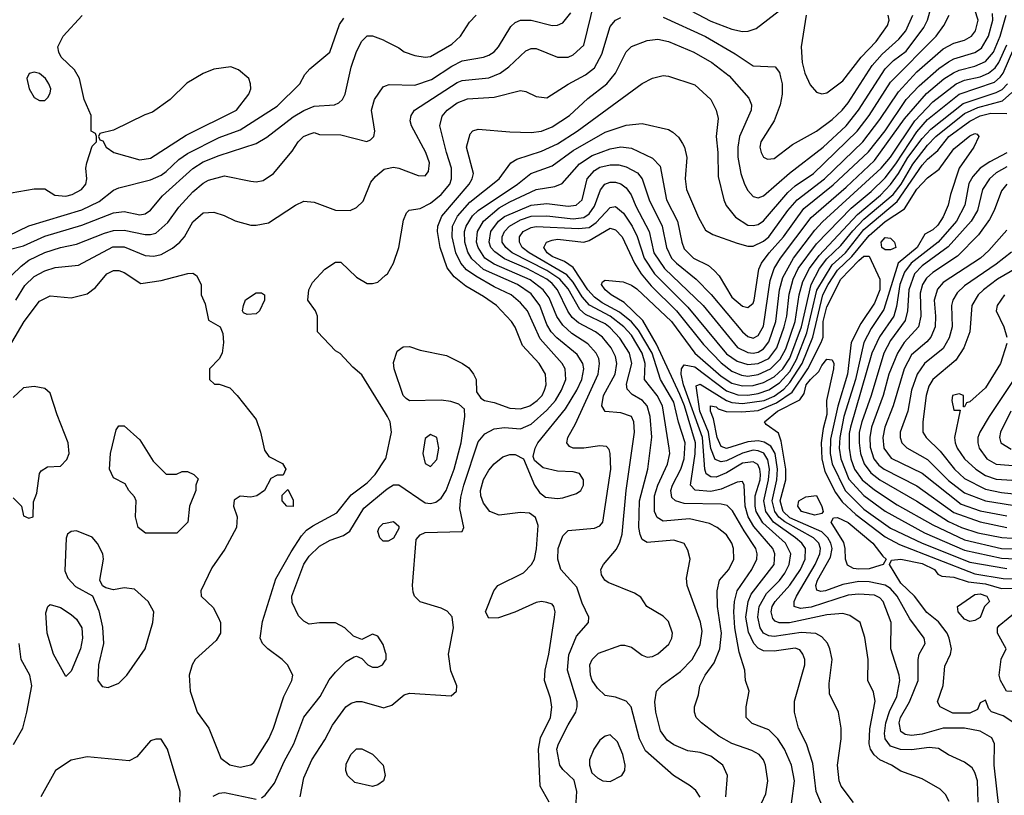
# Model space of a CAD drawing. Header units: inches. Extents: x 1793389 to 1900389, y 320802 to 470796.
# Tile 397 of 656: x 1838615 to 1842341, y 441016 to 443952. Entities that reach past the tile are written whole.
import ezdxf

# ---------------------------------------------------------------- set-up
doc = ezdxf.new("R2010")
doc.units = ezdxf.units.IN
doc.header["$MEASUREMENT"] = 0
doc.layers.add('B8434', color=7, linetype='Continuous')
doc.layers.add('B8444', color=7, linetype='Continuous')

msp = doc.modelspace()

# ---------------------------------------------------------------- linework, layer by layer
at = {"layer": 'B8434', "color": 2}
for points, elevation in [([(1838583.1, 443296.9), (1838670, 443311.3), (1838710, 443311.3), (1838747.9, 443287.9), (1838790, 443283.8), (1838814, 443290), (1838849, 443310), (1838865.2, 443330), (1838869.3, 443350), (1838865.2, 443390), (1838869, 443410), (1838890, 443474), (1838906, 443490), (1838906, 443510), (1838902, 443522), (1838886, 443530), (1838886, 443590), (1838859, 443650), (1838841.2, 443730), (1838822, 443762), (1838772.7, 443810), (1838762.7, 443830), (1838759.3, 443850), (1838779.3, 443890), (1838851.3, 443968.7)], 442), ([(1838450, 443075.8), (1838650, 443172.4), (1838850, 443232), (1838916.3, 443263.7), (1838970, 443306.8), (1838990, 443316), (1839110, 443346.4), (1839150, 443363.8), (1839170, 443377.1), (1839217.4, 443422.6), (1839250, 443445.3), (1839370, 443506.7), (1839450, 443535.8), (1839590, 443625.5), (1839675.3, 443710), (1839694.6, 443745.4), (1839713.6, 443766.4), (1839789.2, 443830), (1839825.3, 443934.7), (1839841.7, 443958.3)], 438), ([(1838570, 443080.4), (1838630, 443096), (1838710, 443132.9), (1838850, 443174.3), (1838970, 443221.1), (1839010, 443226.7), (1839070, 443213.4), (1839090, 443217.3), (1839110, 443230.8), (1839155.2, 443284.8), (1839270.9, 443389.1), (1839310, 443413.7), (1839370, 443438.7), (1839510, 443483), (1839550, 443507.7), (1839650, 443584.4), (1839690, 443608.4), (1839730, 443624.4), (1839806, 443630), (1839822.5, 443637.5), (1839837.2, 443650), (1839846.6, 443670), (1839870, 443772), (1839890, 443831.3), (1839910, 443871.3), (1839930, 443890.8), (1839950, 443890.8), (1839990, 443876), (1840000, 443871)], 434), ([(1838550, 442950.5), (1838620.9, 443019.1), (1838650, 443041.3), (1838710, 443070.3), (1838769, 443090), (1838830, 443102.4), (1838935.6, 443144.4), (1838970, 443153.7), (1839010, 443155.3), (1839090, 443139.5), (1839110, 443138.4), (1839130, 443144.4), (1839175.8, 443184.2), (1839216.9, 443243.1), (1839270, 443300.5), (1839310, 443333), (1839330, 443344.9), (1839390, 443360.7), (1839490, 443340.7), (1839510, 443338.8), (1839536, 443344), (1839575.3, 443370), (1839645.6, 443454.4), (1839669, 443490), (1839689, 443510), (1839710, 443518.8), (1839730, 443524.7), (1839750, 443518), (1839830, 443516), (1839928.4, 443491.6), (1839943.1, 443496.9), (1839955.3, 443510), (1839959, 443530), (1839946.6, 443610), (1839957.2, 443650), (1839990, 443698), (1840000, 443702)], 430), ([(1838600.7, 442890), (1838634.6, 442945.4), (1838670, 442980.4), (1838710, 443001.3), (1838750, 443014.4), (1838837.2, 443022.8), (1838967.3, 443092.7), (1839010, 443092), (1839090, 443059.3), (1839122.5, 443057.5), (1839150, 443063), (1839192.9, 443087.1), (1839221.2, 443110), (1839239.3, 443130), (1839270, 443186.8), (1839310, 443220.7), (1839350, 443224), (1839388.9, 443211.1), (1839430, 443190.8), (1839490, 443174.8), (1839510, 443174.8), (1839556.6, 443183.4), (1839659, 443250), (1839690, 443264.9), (1839730, 443262), (1839810, 443230.6), (1839866, 443230), (1839890, 443241), (1839914.5, 443265.5), (1839943.3, 443336.7), (1839961, 443359), (1839994, 443386), (1840000, 443387.2)], 426), ([(1840000, 442461.9), (1839910, 442608), (1839876.4, 442636.4), (1839828.4, 442688.4), (1839810, 442698), (1839742, 442770), (1839742, 442830), (1839734, 442850), (1839706, 442890), (1839709.3, 442930), (1839723.3, 442956.7), (1839770, 443007.3), (1839810, 443034), (1839830, 443034.8), (1839890, 442977.3), (1839930, 442954), (1839950, 442953.4), (1839970, 442959.1), (1840000, 442984.5)], 422), ([(1838585.2, 442730), (1838632, 442810), (1838690, 442886), (1838730, 442906.8), (1838810, 442899.1), (1838870, 442914), (1838902, 442938), (1838945.2, 442990), (1838970, 443002.8), (1838990, 443002.8), (1839010, 442994.8), (1839074, 442954), (1839150, 442964.9), (1839251.6, 442991.6), (1839270, 442992), (1839283.6, 442983.6), (1839302, 442950), (1839302, 442910), (1839316.9, 442876.9), (1839330, 442814), (1839374, 442790), (1839383.6, 442763.6), (1839386, 442730), (1839381, 442690), (1839370, 442668), (1839334, 442630), (1839334, 442590), (1839352.7, 442572.7), (1839370, 442572), (1839410, 442558), (1839438, 442530), (1839510, 442438), (1839526.8, 442390), (1839542, 442322), (1839558, 442298), (1839610, 442272), (1839622, 442250), (1839612.7, 442227.3), (1839590, 442228), (1839565.4, 442214.6), (1839542, 442170), (1839512, 442150), (1839490, 442144), (1839450, 442148), (1839427.1, 442132.9), (1839424.7, 442110), (1839438, 442070), (1839436, 442030), (1839391.9, 441948.1), (1839342.8, 441877.2), (1839301, 441790), (1839302, 441770), (1839347.1, 441727.1), (1839366.8, 441690), (1839374.8, 441670), (1839374.8, 441630), (1839358.5, 441601.5), (1839278.8, 441530), (1839267.3, 441510), (1839256.3, 441470), (1839260.7, 441410), (1839286.8, 441330), (1839330.7, 441270), (1839376.3, 441156.3), (1839410, 441130.6), (1839450, 441122), (1839489.5, 441130.5), (1839500.7, 441139.3), (1839558.4, 441230), (1839576.2, 441270), (1839615.1, 441390), (1839645.2, 441450), (1839649, 441470), (1839628.7, 441510), (1839608.7, 441530), (1839554, 441570), (1839534, 441590), (1839525.2, 441610), (1839533.6, 441673.6), (1839584.6, 441835.4), (1839642.3, 441937.7), (1839681.7, 441998.3), (1839701, 442019), (1839724.2, 442035.8), (1839815.4, 442084.6), (1839870, 442153.4), (1839930, 442199.3), (1839960.7, 442230), (1840000, 442289)], 422), ([(1838590, 442142), (1838622, 442110), (1838630, 442074), (1838650, 442064.7), (1838666, 442070), (1838667.3, 442127.3), (1838680.4, 442159.6), (1838690, 442234), (1838696.4, 442243.6), (1838720.4, 442259.6), (1838770, 442262), (1838793.2, 442286.8), (1838802, 442310), (1838799, 442350), (1838756.5, 442456.5), (1838730, 442538), (1838710, 442555.3), (1838670, 442564), (1838630, 442559), (1838590, 442521.2)], 422), ([(1840000, 441556), (1839990, 441586), (1839970, 441618), (1839950, 441626), (1839910, 441606), (1839878, 441618), (1839846, 441650), (1839810, 441668), (1839750, 441668.7), (1839710, 441664), (1839690, 441675.3), (1839670, 441695.3), (1839645.8, 441745.8), (1839644.5, 441770), (1839690, 441890.7), (1839710, 441920.5), (1839750, 441959.3), (1839790, 441981.6), (1839840.1, 441999.9), (1839864.7, 442015.3), (1839917.8, 442102.2), (1840000, 442170.8)], 418), ([(1840000, 441978), (1839990, 441978), (1839978, 441990), (1839970, 442014), (1839975.3, 442030), (1839990, 442044.7), (1840000, 442046.5)], 414), ([(1838591.7, 441208.3), (1838626.6, 441270), (1838642.7, 441330), (1838661.2, 441430), (1838653.2, 441470), (1838621.2, 441530), (1838613.2, 441590)], 422), ([(1839530, 441006), (1839544.1, 441015.9), (1839578.9, 441061.1), (1839616.1, 441143.9), (1839652, 441210), (1839690, 441311), (1839752.3, 441390), (1839786.8, 441453.2), (1839810, 441482), (1839850, 441522), (1839880.4, 441539.6), (1839890, 441542), (1839910, 441534), (1839932, 441510), (1839950, 441501), (1839970, 441501), (1839988, 441510), (1840000, 441527.1)], 418), ([(1839676, 441010), (1839690, 441082), (1839720.9, 441150), (1839770, 441226), (1839799.1, 441280.9), (1839849.6, 441350.4), (1839870, 441364), (1839890, 441370.6), (1839910, 441370.7), (1839992.9, 441347.1), (1840000, 441349.4)], 414), ([(1839220.9, 440990), (1839222.7, 441030), (1839174, 441190), (1839150, 441228), (1839130, 441228.7), (1839110, 441222), (1839058.5, 441161.5), (1839030, 441146), (1838870, 441161.2), (1838810, 441148.7), (1838750.8, 441109.2), (1838694.8, 441010)], 422), ([(1839347.6, 441012.4), (1839370, 441024), (1839390, 441026.8), (1839510, 441001)], 418)]:
    msp.add_lwpolyline(points, dxfattribs=dict(at, elevation=elevation))
for points, elevation in [([(1838670, 443754), (1838651.1, 443748.9), (1838642.8, 443730), (1838651, 443690), (1838670, 443658), (1838690, 443646), (1838710, 443646.8), (1838722, 443658), (1838730, 443674), (1838732.7, 443690), (1838725.2, 443710), (1838713.2, 443730), (1838690, 443748.7)], 446), ([(1839414, 443774), (1839350, 443765.2), (1839310, 443749.2), (1839247.5, 443712.5), (1839184.7, 443650), (1839118, 443602), (1839088.3, 443591.7), (1838970, 443534), (1838918, 443522), (1838914, 443510), (1838918, 443498), (1838930, 443494), (1838942, 443470), (1838972, 443450), (1839070, 443421.6), (1839110, 443428.2), (1839245.1, 443514.9), (1839436, 443610), (1839482.7, 443670), (1839489.2, 443690), (1839489.1, 443709.1), (1839482, 443730), (1839443.1, 443763.1)], 442), ([(1839476.4, 442836.4), (1839462, 442842), (1839458, 442850), (1839462, 442870), (1839470, 442891.3), (1839510, 442918), (1839530, 442918), (1839542, 442910), (1839542, 442890), (1839522, 442850), (1839510, 442838)], 422), ([(1839208.4, 442231.6), (1839230, 442242), (1839250, 442242), (1839274, 442230), (1839290, 442214), (1839282, 442190), (1839282, 442170), (1839258, 442110), (1839251.3, 442050), (1839210, 442008), (1839091.6, 442008.4), (1839064, 442030), (1839054, 442070), (1839055.3, 442130), (1839050, 442146), (1839028, 442170), (1839014.6, 442194.6), (1838970, 442218), (1838955.3, 442250), (1838959, 442310), (1838980.4, 442399.6), (1838990, 442414), (1839010, 442414), (1839070, 442362), (1839120.7, 442280.7), (1839170, 442232)], 418), ([(1839650, 442108.7), (1839626, 442110), (1839608, 442130), (1839608.4, 442151.6), (1839630, 442174), (1839650, 442134)], 422), ([(1838830, 442017.2), (1838810, 442014), (1838796, 442004), (1838790.8, 441989.2), (1838785.8, 441865.8), (1838797.5, 441837.5), (1838826.6, 441806.6), (1838890.9, 441770.9), (1838914.4, 441714.4), (1838928.3, 441651.7), (1838932.4, 441590), (1838913, 441510), (1838910.8, 441450.8), (1838927.7, 441427.7), (1838950, 441424), (1838990, 441440.7), (1839021.2, 441470), (1839089.6, 441570), (1839119.5, 441670), (1839122.7, 441710), (1839100.9, 441750), (1839050, 441796), (1839010, 441801.2), (1838970, 441794), (1838941.2, 441801.2), (1838928.9, 441808.9), (1838919, 441830), (1838932.7, 441910), (1838929.2, 441930), (1838910, 441968.7), (1838890, 441992.7)], 422), ([(1838790, 441466), (1838742.7, 441550), (1838719.5, 441630), (1838713.6, 441706.4), (1838722, 441730), (1838730, 441738), (1838770, 441726.8), (1838810, 441700.7), (1838830, 441682.8), (1838850.4, 441650), (1838852.7, 441610), (1838844.9, 441570), (1838810, 441486)], 418), ([(1839950, 441049), (1839883.7, 441063.7), (1839855.3, 441090), (1839849, 441110), (1839850, 441134), (1839868, 441170), (1839890, 441192), (1839910, 441192), (1839950, 441171.3), (1839991, 441130), (1839998, 441090), (1839992, 441070), (1839970, 441055.3)], 410)]:
    msp.add_lwpolyline(points, close=True, dxfattribs=dict(at, elevation=elevation))
at = {"layer": 'B8444', "color": 2}
for points, elevation in [([(1840000, 442170.8), (1840010, 442179.1), (1840030, 442190.6), (1840050, 442190.7), (1840150, 442123), (1840170, 442120.5), (1840190, 442124.9), (1840210, 442140.7), (1840229.5, 442170), (1840259.7, 442250), (1840285.1, 442350), (1840299.3, 442450), (1840298, 442478), (1840277.2, 442497.2), (1840246.8, 442506.8), (1840210, 442512.3), (1840090.6, 442509.4), (1840077.5, 442517.5), (1840066.6, 442530), (1840032.7, 442630), (1840030, 442654), (1840043.2, 442696.8), (1840066.3, 442713.7), (1840090, 442714.8), (1840130, 442701), (1840230, 442681), (1840290.7, 442650.7), (1840314.4, 442634.4), (1840332, 442610), (1840342, 442590), (1840343.6, 442543.6), (1840359.6, 442519.6), (1840374, 442510), (1840410, 442502.8), (1840470, 442481.6), (1840510, 442479.3), (1840545.2, 442490), (1840573.6, 442510), (1840591.6, 442530), (1840601.6, 442550), (1840607.3, 442570), (1840604.5, 442610), (1840580.9, 442650), (1840518.4, 442718.4), (1840490, 442788.7), (1840476, 442810), (1840419.3, 442870), (1840370, 442904.5), (1840302.9, 442942.9), (1840258.8, 442978.8), (1840233.3, 443013.3), (1840206, 443090), (1840196.3, 443150), (1840198, 443170), (1840212, 443208), (1840315.6, 443330), (1840327.3, 443350), (1840332.3, 443370), (1840306, 443470), (1840320.2, 443519.8), (1840330, 443531.3), (1840350, 443538), (1840470, 443527.3), (1840550, 443525.5), (1840590, 443530.5), (1840630, 443546.4), (1840695.1, 443590), (1840765.6, 443654.4), (1840837, 443710), (1840869.5, 443750), (1840909.7, 443830.3), (1840930, 443850.8), (1840990, 443874), (1841030, 443878), (1841070, 443870.4), (1841166, 443830), (1841234, 443790), (1841299.3, 443739.3), (1841374.6, 443654.6), (1841384.9, 443630), (1841383, 443610), (1841338.4, 443510), (1841332.2, 443470), (1841332.3, 443432.3), (1841343.8, 443370), (1841358, 443330), (1841370, 443306), (1841390, 443282.8), (1841410, 443277.3), (1841430, 443284.9), (1841528.7, 443371.3), (1841655.1, 443470), (1841742, 443550), (1841789.7, 443610), (1841890, 443766.7), (1841922.2, 443797.8), (1841970, 443833.7), (1842036.6, 443923.4), (1842049.8, 443950.2), (1842090, 444091)], 418), ([(1840000, 443387.2), (1840030, 443393.4), (1840050, 443390.7), (1840122.5, 443362.5), (1840150, 443361), (1840162, 443378), (1840166, 443410), (1840152.3, 443450), (1840098, 443550), (1840092.7, 443570), (1840096, 443590), (1840109, 443610), (1840270, 443714.4), (1840290, 443722.4), (1840390, 443732.4), (1840433.2, 443750), (1840466.3, 443773.7), (1840530, 443834.8), (1840550, 443842.8), (1840570, 443842.8), (1840650, 443810.6), (1840690, 443810.6), (1840710, 443819.1), (1840750, 443856), (1840790, 444021)], 426), ([(1840619, 440990), (1840585.2, 441050), (1840578.7, 441190), (1840586.5, 441233.5), (1840623.7, 441310), (1840629.3, 441349.3), (1840623.2, 441383.2), (1840601.2, 441450), (1840603.7, 441490), (1840617.6, 441550), (1840639.5, 441690), (1840640.9, 441710), (1840636, 441730), (1840630, 441739), (1840610, 441746), (1840590, 441749.2), (1840570, 441746), (1840488.9, 441708.9), (1840427.3, 441687.3), (1840390, 441686), (1840378, 441710), (1840409.2, 441790), (1840424, 441810), (1840522, 441858), (1840552.3, 441890), (1840562.9, 441910), (1840571.3, 441948.7), (1840577.2, 442037.2), (1840567, 442067), (1840543.7, 442083.7), (1840510, 442087), (1840430, 442076), (1840394, 442090), (1840370, 442122), (1840359.5, 442150), (1840358.4, 442170), (1840370, 442211.3), (1840390, 442246.8), (1840410, 442270.8), (1840443.2, 442296.8), (1840470, 442306), (1840490, 442306), (1840522, 442290), (1840562.8, 442190), (1840582.5, 442162.5), (1840604.9, 442144.9), (1840650, 442139.1), (1840670, 442142), (1840721.5, 442158.5), (1840739, 442170), (1840749.2, 442190), (1840749.2, 442210), (1840734, 442234), (1840710, 442240.9), (1840650, 442242.9), (1840595.5, 442255.5), (1840563.1, 442283.1), (1840558, 442298), (1840566, 442330), (1840576.2, 442350), (1840680.6, 442479.4), (1840724, 442550), (1840742.6, 442590), (1840749.7, 442630), (1840746, 442650), (1840724.1, 442684.1), (1840647.2, 442747.2), (1840626.6, 442770), (1840610, 442798), (1840583.1, 442870), (1840550, 442914.3), (1840498.4, 442950), (1840370, 443006.6), (1840326.3, 443046.3), (1840311.5, 443071.5), (1840299.2, 443110), (1840298.5, 443150), (1840304.4, 443170), (1840328.4, 443210), (1840350, 443230.3), (1840498.4, 443330), (1840549.8, 443370.2), (1840630, 443398.4), (1840710, 443456.5), (1840830, 443526.7), (1840910, 443553), (1840970, 443559.1), (1841070, 443536), (1841087.1, 443527.1), (1841107.7, 443507.7), (1841123.4, 443483.4), (1841130.6, 443470), (1841139.1, 443430), (1841133, 443350), (1841138, 443310), (1841183.4, 443203.4), (1841210, 443156), (1841238.5, 443138.5), (1841330, 443106), (1841370, 443094.4), (1841390, 443094.4), (1841430, 443113.7), (1841449.6, 443130), (1841521.7, 443230), (1841556.9, 443270), (1841660.5, 443350), (1841805.4, 443490), (1841870, 443574), (1841940.6, 443679.4), (1842010, 443754.9), (1842110, 443842), (1842150, 443863.7), (1842190, 443875.3), (1842216.2, 443890), (1842231.3, 443910), (1842242.4, 443950), (1842216.3, 444030)], 410), ([(1841130, 443999.5), (1841230, 443947), (1841310, 443916.4), (1841350, 443908.2), (1841371.7, 443908.3), (1841401.6, 443918.4), (1841490, 443987.7)], 426), ([(1840000, 443702), (1840012.9, 443707.1), (1840110, 443704.4), (1840173.9, 443726.1), (1840250, 443775.8), (1840290, 443796.4), (1840370, 443810.5), (1840390, 443818), (1840410, 443830.7), (1840426.6, 443850), (1840473.1, 443926.9), (1840490, 443942), (1840509.6, 443950.4), (1840550, 443950.4), (1840630, 443930.7), (1840650, 443931), (1840670, 443941), (1840701.2, 443978.8)], 430), ([(1840000, 443871), (1840050, 443846), (1840070.5, 443830.5), (1840110, 443816.3), (1840150, 443810.6), (1840170, 443813.4), (1840250, 443859.1), (1840282.7, 443890), (1840317.5, 443942.5), (1840342, 443970)], 434), ([(1840000, 441349.4), (1840023.2, 441356.8), (1840070, 441396), (1840090, 441402.8), (1840248.4, 441391.6), (1840268, 441410), (1840268.7, 441430), (1840246.8, 441486.8), (1840237.2, 441550), (1840257, 441650), (1840251.9, 441691.9), (1840232.5, 441712.5), (1840210, 441724), (1840130, 441748), (1840109.1, 441769.1), (1840104.7, 441784.7), (1840101.2, 441810), (1840115.3, 441984.7), (1840130, 442002), (1840150, 442010.8), (1840290, 442014), (1840295.3, 442030), (1840281, 442101), (1840284.4, 442144.4), (1840295.4, 442190), (1840350, 442354), (1840375.8, 442384.2), (1840410, 442403), (1840450, 442408.4), (1840510, 442403.1), (1840550, 442421.3), (1840610, 442473.7), (1840642.6, 442510), (1840665.4, 442550), (1840681.3, 442590), (1840679.6, 442630), (1840667.3, 442650), (1840584.2, 442744.2), (1840536.3, 442850), (1840510, 442880.7), (1840475.1, 442910), (1840410, 442941), (1840341, 442981), (1840305.8, 443005.8), (1840284.4, 443030), (1840265.1, 443070), (1840252, 443130), (1840253.5, 443170), (1840271.6, 443208.4), (1840318.5, 443261.5), (1840429.7, 443350.3), (1840473.2, 443410), (1840496.3, 443423.7), (1840590, 443454), (1840650, 443482), (1840724.5, 443530), (1840970, 443710.8), (1841010, 443730.8), (1841050, 443741), (1841070, 443738.8), (1841170, 443706), (1841231, 443650), (1841251, 443610), (1841258, 443578), (1841250.6, 443510), (1841257.1, 443450), (1841258.5, 443358.5), (1841279.1, 443270), (1841288.6, 443248.6), (1841324.4, 443204.4), (1841370, 443174.9), (1841390, 443172.7), (1841410, 443177.1), (1841430, 443190.4), (1841521.7, 443298.3), (1841550, 443323.1), (1841618.7, 443370), (1841784, 443530), (1841829.7, 443590), (1841910, 443716.4), (1842083.6, 443890), (1842112.3, 443930), (1842132.7, 443970)], 414), ([(1840719.5, 440970), (1840723.7, 441030), (1840712.7, 441072.7), (1840670, 441113.2), (1840659.5, 441130), (1840647.8, 441190), (1840653.6, 441210), (1840690, 441282.8), (1840719.5, 441330), (1840725.1, 441350), (1840724.5, 441370), (1840687.6, 441490), (1840692.9, 441547.1), (1840722.4, 441617.6), (1840768, 441670), (1840768.7, 441690), (1840743.3, 441743.3), (1840723.6, 441803.6), (1840662.7, 441870), (1840652, 441910), (1840652.3, 441950), (1840670, 441998), (1840690, 442018.8), (1840790, 442026.8), (1840810, 442036), (1840821.2, 442050), (1840851.5, 442250), (1840849.3, 442309.3), (1840845.2, 442325.2), (1840836, 442336), (1840810, 442339.3), (1840750.4, 442329.6), (1840710, 442329.5), (1840696, 442336), (1840685.2, 442350), (1840689.4, 442370), (1840718, 442422), (1840804, 442610), (1840809.7, 442650), (1840806.3, 442670), (1840796.3, 442690), (1840765.6, 442725.6), (1840704.7, 442764.7), (1840670, 442795.1), (1840648.1, 442828.1), (1840618.8, 442898.8), (1840596.3, 442930), (1840547.1, 442967.1), (1840410, 443026.6), (1840375.8, 443050), (1840349.8, 443090), (1840344.2, 443110), (1840347.3, 443150), (1840369.7, 443190), (1840430, 443240.2), (1840470, 443263.2), (1840570, 443308.8), (1840639.7, 443320.3), (1840668, 443332), (1840732.9, 443407.1), (1840781.4, 443438.6), (1840850, 443463.7), (1840890.4, 443470.4), (1840930, 443466), (1841010, 443427.7), (1841038.3, 443398.3), (1841063.1, 443270), (1841103.7, 443190), (1841120.3, 443110), (1841130, 443084.9), (1841164.9, 443050), (1841221.3, 443021.3), (1841243.1, 443003.1), (1841262, 442982), (1841310, 442901.6), (1841350, 442868.2), (1841370, 442862), (1841390, 442878.8), (1841394.3, 442890), (1841412.5, 443007.5), (1841422.4, 443030), (1841451.2, 443070), (1841505.7, 443130), (1841582.7, 443237.3), (1841693.3, 443326.7), (1841827.5, 443452.5), (1841890, 443532), (1841969.9, 443650.1), (1842018.3, 443701.7), (1842093, 443767), (1842130, 443793.4), (1842150, 443803.6), (1842230, 443827.6), (1842255.2, 443844.8), (1842281, 443890), (1842297.3, 443950), (1842296.3, 443976.3)], 406), ([(1841190, 441008), (1841173.4, 441033.4), (1841151.7, 441051.7), (1841089, 441090), (1840983.7, 441183.7), (1840960.5, 441230), (1840929.3, 441350), (1840910, 441372.3), (1840870, 441386.6), (1840830, 441393.2), (1840801, 441421), (1840782, 441450), (1840775.1, 441470), (1840772.7, 441510), (1840781.2, 441530), (1840805.8, 441554.2), (1840890, 441584), (1840903.5, 441583.5), (1840930, 441576), (1840970, 441546.8), (1840990, 441538.8), (1841010, 441540.7), (1841030, 441550.8), (1841071.9, 441588.1), (1841082.7, 441610), (1841086, 441630), (1841070, 441674), (1841050, 441694), (1840988.7, 441730), (1840965.2, 441765.2), (1840941.2, 441781.2), (1840841.5, 441821.5), (1840829, 441830), (1840817.2, 441850), (1840814, 441870), (1840824, 441890), (1840872.9, 441947.1), (1840886.5, 441973.5), (1840895.2, 442004.8), (1840909.7, 442170), (1840941.3, 442390), (1840939.6, 442430), (1840929.7, 442449.7), (1840890, 442464.2), (1840830, 442469.3), (1840818, 442490), (1840824.7, 442530), (1840868.2, 442610), (1840874.3, 442650), (1840870, 442677.2), (1840852.8, 442710), (1840820.5, 442750), (1840794, 442770), (1840730, 442804.4), (1840705.2, 442825.2), (1840689, 442849), (1840649.8, 442930), (1840630, 442953.1), (1840609.7, 442970), (1840534.7, 443010), (1840450, 443047), (1840412.8, 443072.8), (1840398.5, 443090), (1840391.9, 443110), (1840398, 443150), (1840426.9, 443190), (1840450, 443206.7), (1840550, 443250.2), (1840610, 443256.5), (1840690, 443246), (1840721.2, 443250), (1840743.6, 443270), (1840762.4, 443350), (1840790, 443381.3), (1840810, 443393.4), (1840850, 443403.1), (1840882.9, 443402.9), (1840910, 443395.8), (1840952.6, 443372.6), (1840970.3, 443350.3), (1840997, 443270), (1841045.7, 443170), (1841062.6, 443090), (1841082, 443050), (1841100.4, 443030), (1841174.4, 442970), (1841232, 442912), (1841350.5, 442770), (1841370, 442752.7), (1841390, 442746.7), (1841410, 442757.1), (1841430, 442791.3), (1841455.4, 442964.6), (1841469.8, 443010), (1841493.7, 443050), (1841610, 443203.7), (1841742.1, 443317.9), (1841850, 443418.9), (1841963.5, 443576.5), (1842047.1, 443672.9), (1842112.2, 443727.8), (1842149, 443751), (1842170, 443760.8), (1842230, 443776.5), (1842270, 443794.6), (1842300.3, 443830), (1842325.6, 443890), (1842347.4, 443970)], 402), ([(1841050, 443961.3), (1841210, 443888.4), (1841322.9, 443822.9), (1841390, 443777.3), (1841474, 443774), (1841490, 443752), (1841494.6, 443734.6), (1841500.5, 443710), (1841500.5, 443670), (1841493.4, 443630), (1841470.4, 443569.6), (1841419.1, 443490), (1841416.3, 443470), (1841420.7, 443450), (1841430, 443431.3), (1841444.5, 443424.5), (1841470, 443427.3), (1841539.6, 443480.4), (1841630, 443530.4), (1841690, 443574.4), (1841727.6, 443610), (1841750, 443638), (1841840.9, 443779.1), (1841878.8, 443821.2), (1841942, 443878), (1841968.2, 443910), (1841994.7, 443970)], 422), ([(1841590.7, 443970), (1841572.7, 443850), (1841575.5, 443790), (1841585.5, 443750), (1841605.8, 443705.8), (1841630, 443678), (1841650, 443671.3), (1841670, 443676), (1841730, 443720.7), (1841799.6, 443810), (1841856.2, 443870), (1841899.3, 443930), (1841905.2, 443950), (1841901.2, 443970)], 426), ([(1840000, 442984.5), (1840006.6, 442990), (1840029.7, 443030.3), (1840049.6, 443090), (1840067, 443193), (1840079, 443221), (1840089.3, 443230.7), (1840130, 443237.3), (1840170, 443257.1), (1840209.8, 443290.2), (1840242.4, 443330), (1840249.6, 443350), (1840249.6, 443390), (1840229.8, 443449.8), (1840205.1, 443550), (1840213.4, 443586.6), (1840232.3, 443610), (1840270, 443637.1), (1840310, 443652.2), (1840410, 443658.4), (1840510, 443684), (1840530, 443681), (1840570, 443661), (1840610, 443656), (1840690, 443707.7), (1840756.1, 443743.9), (1840789.7, 443770.3), (1840817.7, 443822.3), (1840850, 443926), (1840869.5, 443950.5), (1840890, 443960.7)], 422), ([(1841287, 441010), (1841293.2, 441090), (1841276, 441130), (1841230, 441163.7), (1841190, 441178), (1841143.9, 441183.9), (1841090, 441207), (1841064.9, 441224.9), (1841039.6, 441259.6), (1841022, 441330), (1841018, 441370), (1841025.2, 441410), (1841045.8, 441434.2), (1841115.2, 441484.8), (1841159.5, 441530), (1841190, 441584.7), (1841197.2, 441637.2), (1841191.4, 441671.4), (1841141.2, 441810), (1841138, 441838), (1841152.3, 441910), (1841143.7, 441943.7), (1841130, 441968.7), (1841090, 441982), (1840990, 441972.3), (1840970, 441984), (1840963, 442003), (1840958, 442030), (1840961.1, 442130), (1840991.5, 442250), (1841007.8, 442372.2), (1841000.5, 442450), (1840989.6, 442490), (1840972, 442510), (1840932.6, 442532.6), (1840913.4, 442553.4), (1840911.8, 442571.8), (1840931.1, 442650), (1840922.6, 442690), (1840886.4, 442746.4), (1840850, 442785.4), (1840830, 442800.4), (1840756.5, 442836.5), (1840734.9, 442854.9), (1840690, 442932.8), (1840659.2, 442970), (1840610, 443002.4), (1840478.9, 443070), (1840454.7, 443090), (1840440.5, 443110), (1840441.1, 443130), (1840449.7, 443150), (1840469.1, 443170.9), (1840510, 443194.4), (1840550, 443208.2), (1840610, 443209.2), (1840710, 443198.8), (1840750, 443203.2), (1840770, 443217.6), (1840790, 443246.4), (1840812.4, 443307.6), (1840829.5, 443330), (1840850, 443337.6), (1840870, 443337.6), (1840890, 443330.4), (1840910, 443315.5), (1840929, 443289), (1840946.3, 443246.3), (1840996.9, 443150), (1841015.2, 443070), (1841054.6, 443010), (1841202, 442870), (1841331.1, 442711.1), (1841370, 442692.7), (1841390, 442690.2), (1841410, 442694), (1841430, 442706), (1841450, 442733), (1841476.2, 442810), (1841490.8, 442930), (1841503.4, 442976.6), (1841543.1, 443050), (1841624.2, 443155.8), (1841652.8, 443187.2), (1841874.8, 443390), (1841910, 443432), (1842002.4, 443570), (1842070, 443640.9), (1842158.4, 443710), (1842190, 443722.8), (1842250, 443736.5), (1842281.6, 443750), (1842306.9, 443770), (1842319.8, 443790), (1842350, 443857.1)], 398), ([(1841405.2, 440950), (1841438.4, 441021.6), (1841446.6, 441070), (1841437, 441130), (1841429.3, 441150), (1841413.2, 441170), (1841385.6, 441185.6), (1841310, 441211.6), (1841260.1, 441240.1), (1841195.3, 441290), (1841175.3, 441310), (1841168.7, 441330), (1841168.7, 441350), (1841184, 441396), (1841189.3, 441430), (1841209.5, 441470), (1841243, 441517), (1841264.7, 441570), (1841271.1, 441630), (1841255.1, 441730), (1841254, 441790), (1841263.7, 441830), (1841298, 441870), (1841318, 441910), (1841316, 441950), (1841309.3, 441970), (1841290, 442001.2), (1841254, 442030), (1841224.8, 442044.8), (1841150, 442063), (1841050, 442054), (1841027, 442067), (1841016.9, 442090), (1841017.7, 442150), (1841029.7, 442190), (1841066.3, 442270), (1841074.7, 442310), (1841073.3, 442330), (1841047.1, 442490), (1841026.9, 442530), (1840979.7, 442590), (1840982, 442650), (1840970.8, 442690), (1840930, 442757.4), (1840901, 442790), (1840850, 442829.8), (1840771.8, 442871.8), (1840743.5, 442903.5), (1840710, 442958.5), (1840686.1, 442986.1), (1840543, 443070), (1840516.9, 443090), (1840506.6, 443110), (1840506.3, 443130), (1840520.7, 443150), (1840550, 443164.9), (1840570, 443168.9), (1840730, 443161.1), (1840770, 443165.2), (1840796.1, 443183.9), (1840850, 443241.6), (1840870, 443245.5), (1840899.4, 443219.4), (1840933.1, 443170), (1840951.1, 443131.1), (1840978, 443050), (1841017.7, 442990), (1841143.9, 442863.9), (1841290, 442687.4), (1841330, 442659.6), (1841370, 442646.9), (1841410, 442650.2), (1841449.9, 442670.1), (1841480.3, 442710), (1841507.9, 442790), (1841517.4, 442830), (1841526.6, 442913.4), (1841541.8, 442970), (1841560.9, 443010), (1841630, 443103.1), (1841761.3, 443238.7), (1841837.6, 443302.4), (1841890, 443354), (1841930, 443406.3), (1842010, 443527.6), (1842050, 443574.9), (1842169.9, 443670.1), (1842303.6, 443716.4), (1842325.6, 443734.4), (1842336.5, 443750), (1842376.5, 443843.5)], 394), ([(1841535.6, 440984.4), (1841547.3, 441070), (1841535.6, 441130), (1841509.6, 441190), (1841484.5, 441230), (1841450, 441263.7), (1841387.2, 441287.2), (1841364, 441310), (1841364, 441350), (1841375.3, 441410), (1841362, 441450), (1841359, 441490), (1841337.2, 441557.2), (1841321, 441650), (1841317.3, 441710), (1841320.4, 441750), (1841329.8, 441790.2), (1841386, 441870), (1841404.2, 441910), (1841406.3, 441930), (1841401.3, 441950), (1841356.5, 442016.5), (1841312.9, 442092.9), (1841292.3, 442112.3), (1841270, 442117.4), (1841130, 442120.4), (1841097.2, 442130), (1841083.3, 442143.3), (1841079.7, 442170), (1841085.1, 442190), (1841117.3, 442250), (1841129.8, 442290), (1841133.3, 442350), (1841108.1, 442428.1), (1841090, 442503.7), (1841039.8, 442590), (1841008, 442690), (1840956.8, 442776.8), (1840930, 442808.7), (1840884.8, 442844.8), (1840819.7, 442879.7), (1840790, 442901.5), (1840765.6, 442930), (1840710, 443013.6), (1840676.6, 443036.6), (1840630, 443055.8), (1840611.6, 443070), (1840598, 443090), (1840609.2, 443110), (1840630, 443117), (1840650, 443121.1), (1840750, 443110.4), (1840770, 443116.4), (1840850, 443162.4), (1840870, 443157.1), (1840895.3, 443130), (1840941.5, 443030), (1840966.3, 442990), (1841004.9, 442944.9), (1841100.3, 442850), (1841202.3, 442722.3), (1841270, 442652.7), (1841310, 442622), (1841346.9, 442606.9), (1841370, 442603.2), (1841410, 442608.4), (1841455.8, 442630), (1841493.1, 442666.9), (1841513.8, 442706.2), (1841549, 442810), (1841564.4, 442910), (1841578.6, 442961.4), (1841603.8, 443010), (1841640.5, 443059.5), (1841784.8, 443215.2), (1841872.1, 443287.9), (1841910, 443327.7), (1841941.1, 443370), (1841975.3, 443430), (1842030, 443502.7), (1842062.7, 443537.3), (1842185.4, 443634.6), (1842310, 443676.2), (1842332.3, 443687.7), (1842353.5, 443710)], 390), ([(1841653.4, 440973.4), (1841629.6, 441030), (1841616.1, 441136.1), (1841592.3, 441210), (1841562, 441270), (1841546.6, 441330), (1841547.5, 441372.5), (1841586.6, 441510), (1841586.6, 441530), (1841578, 441550), (1841567, 441567), (1841550, 441573.3), (1841470, 441561.3), (1841430, 441563), (1841410, 441573.3), (1841393.3, 441590), (1841372.7, 441632.7), (1841363.1, 441690), (1841372.3, 441750), (1841383.2, 441776.8), (1841469.6, 441890), (1841472.8, 441930), (1841465.1, 441950), (1841393.1, 442033.1), (1841371.8, 442070), (1841360.9, 442110), (1841357, 442190), (1841350, 442204), (1841330, 442200.7), (1841270, 442175.1), (1841230, 442166), (1841171.2, 442171.2), (1841154, 442190), (1841171.4, 442308.6), (1841172.8, 442350), (1841130.5, 442490), (1841112.9, 442532.9), (1841024.3, 442724.3), (1840973.5, 442813.5), (1840902, 442882), (1840853.2, 442910), (1840830, 442929.5), (1840817.2, 442950), (1840820.2, 442959.8), (1840830, 442966), (1840899.3, 442959.3), (1840930, 442947.3), (1840950, 442932.7), (1841081.7, 442810), (1841170.3, 442690), (1841270, 442603.2), (1841310, 442576.5), (1841350, 442566.4), (1841390, 442567.6), (1841430, 442578.4), (1841470, 442599.7), (1841503.1, 442630), (1841530, 442670.3), (1841573.3, 442790), (1841609.8, 442950), (1841642.2, 443010), (1841670, 443046.7), (1841722.7, 443097.3), (1841767.3, 443152.7), (1841810, 443196.5), (1841919.8, 443290), (1841950.7, 443330), (1841994.5, 443405.5), (1842050, 443476.9), (1842082.3, 443510), (1842190, 443597.2), (1842240.2, 443619.8), (1842334.4, 443645.6), (1842370, 443676.5)], 386), ([(1841770, 440988.7), (1841723.7, 441050), (1841716, 441070), (1841709.5, 441130), (1841724, 441230), (1841724, 441270), (1841713.2, 441330), (1841679.3, 441399.3), (1841678.6, 441438.6), (1841689.3, 441530), (1841680.9, 441570), (1841671.4, 441591.4), (1841650, 441616), (1841628.1, 441628.1), (1841572.3, 441632.3), (1841470, 441617.3), (1841450, 441619.7), (1841430, 441629.6), (1841416.9, 441650), (1841407.7, 441690), (1841413.3, 441730), (1841440.9, 441779.1), (1841490.6, 441829.4), (1841510, 441857.1), (1841527.1, 441890), (1841532.6, 441930), (1841512.6, 441970), (1841427, 442047), (1841402.5, 442090), (1841398.2, 442110), (1841398.5, 442150), (1841417.3, 442210), (1841418.9, 442230), (1841416.1, 442250), (1841407.7, 442267.7), (1841390, 442278.5), (1841350, 442272.8), (1841290, 442236.4), (1841250, 442220.4), (1841230, 442221.3), (1841212.7, 442232.7), (1841207.4, 442250), (1841199.5, 442370), (1841127.4, 442570), (1841118.7, 442610), (1841119.7, 442630), (1841130, 442645.5), (1841170, 442638.5), (1841290, 442547.3), (1841332.5, 442532.5), (1841370, 442531), (1841410, 442537.1), (1841450, 442551.1), (1841490, 442576.9), (1841530, 442620.2), (1841554.9, 442665.1), (1841593.4, 442766.6), (1841632, 442928), (1841690, 443024.7), (1841740.3, 443070), (1841810, 443157.8), (1841936, 443264), (1842030, 443401.7), (1842050, 443424.6), (1842090, 443457), (1842131.1, 443510), (1842210, 443568), (1842250, 443588.2), (1842290, 443598), (1842350, 443596.9)], 382), ([(1842132.1, 440992.1), (1842118.9, 441018.9), (1842098.3, 441038.3), (1842030, 441078), (1841950, 441107), (1841914, 441130), (1841870, 441149.5), (1841848.2, 441168.2), (1841834, 441190), (1841829.6, 441210), (1841832.7, 441267.3), (1841851.7, 441371.7), (1841845.6, 441405.6), (1841824, 441450), (1841826, 441530), (1841812.9, 441612.9), (1841795.3, 441670), (1841756.6, 441696.6), (1841730, 441704.5), (1841670, 441698.9), (1841528.5, 441668.5), (1841488.6, 441668.6), (1841474.5, 441674.5), (1841465.1, 441685.1), (1841458.9, 441710), (1841463.1, 441730), (1841474.3, 441750), (1841529.1, 441810.9), (1841569.7, 441870), (1841587.3, 441910), (1841588.2, 441950), (1841574.3, 441970), (1841551.2, 441990), (1841467.6, 442050), (1841438.5, 442090), (1841430.7, 442130), (1841449.1, 442210), (1841452.2, 442250), (1841446, 442286), (1841431.1, 442311.1), (1841410, 442320.3), (1841390, 442321.8), (1841350, 442310.7), (1841290, 442282), (1841270, 442277.7), (1841246.6, 442286.6), (1841230, 442329.2), (1841222.1, 442390), (1841189.2, 442470), (1841174.6, 442565.4), (1841190, 442572.2), (1841290, 442511), (1841310, 442503.5), (1841350, 442498.5), (1841431.8, 442510), (1841470, 442527), (1841506.7, 442553.3), (1841530, 442578), (1841575.8, 442650), (1841616, 442750), (1841653.8, 442910), (1841673.8, 442950), (1841710, 443004.4), (1841764.3, 443055.7), (1841830, 443134.7), (1841890, 443187.9), (1841963.5, 443236.5), (1842010, 443310.3), (1842050, 443353), (1842093.9, 443386.1), (1842150, 443463), (1842210, 443512.7), (1842230, 443521), (1842238.8, 443518.8), (1842244.7, 443510), (1842226, 443470), (1842170.3, 443389.7), (1842137, 443290), (1842128.4, 443250), (1842110, 443206), (1842090, 443174.5), (1842070, 443157), (1842039.8, 443140.2), (1842011.5, 443090), (1841939.5, 443030), (1841884.6, 442855.4), (1841836.7, 442783.3), (1841809.1, 442730), (1841777.4, 442590), (1841733.8, 442450), (1841718.4, 442370), (1841716.5, 442330), (1841722, 442290), (1841752.2, 442212.2), (1841810, 442150.3), (1841890, 442091.6), (1842039.3, 442010), (1842190, 441943.2), (1842330, 441912.9), (1842409.8, 441910.2)], 378), ([(1842350, 443448.2), (1842285.8, 443414.2), (1842250, 443389.6), (1842222, 443358), (1842207.3, 443332.7), (1842191.7, 443250), (1842160.3, 443190), (1842090.3, 443110), (1841989.1, 443030.9), (1841963.7, 442996.3), (1841945, 442950), (1841933.6, 442866.4), (1841922.7, 442830), (1841868.6, 442751.4), (1841839.1, 442690), (1841759.3, 442410), (1841754.4, 442385.6), (1841754, 442330), (1841760.7, 442290), (1841774, 442250), (1841803.1, 442210), (1841850, 442171.6), (1841935.5, 442115.5), (1842070, 442039.6), (1842190, 441983.2), (1842330, 441950.2), (1842429.2, 441949.2)], 382), ([(1842350, 443395.6), (1842310, 443372.8), (1842284.4, 443350), (1842258, 443310), (1842239.6, 443230), (1842214.9, 443190), (1842127.9, 443092.1), (1842030, 443020.4), (1842000.8, 442990), (1841979.7, 442930), (1841974.9, 442850), (1841966.2, 442813.8), (1841910, 442737.6), (1841885.5, 442690), (1841837.6, 442530), (1841801.6, 442430), (1841792.3, 442390), (1841791.2, 442350), (1841797.2, 442310), (1841810.9, 442270.9), (1841836.1, 442236.1), (1841870, 442210.2), (1842010, 442128.9), (1842130, 442052.4), (1842179.1, 442030), (1842240.7, 442010), (1842331.1, 441991.1), (1842410, 441986.2)], 386), ([(1842350.6, 443330), (1842330, 443304), (1842302.4, 443230), (1842284.5, 443195.5), (1842242.7, 443137.3), (1842163.4, 443056.6), (1842070, 442995.4), (1842046.7, 442973.3), (1842031.7, 442950), (1842023, 442917), (1842024.9, 442830), (1842016.5, 442790), (1841962, 442730), (1841936.9, 442690), (1841904.4, 442610), (1841882, 442530), (1841838.5, 442410), (1841832.4, 442370), (1841833.5, 442333.5), (1841847.6, 442290), (1841866.2, 442266.2), (1841886.4, 442250), (1842010, 442187.2), (1842150, 442085.8), (1842250, 442051.3), (1842350, 442030.2)], 390), ([(1842350, 443156), (1842281.8, 443078.2), (1842250.5, 443050), (1842110, 442957.6), (1842087.9, 442932.1), (1842075.3, 442890), (1842081.1, 442830), (1842079.5, 442790), (1842062.4, 442750), (1842047.9, 442732.1), (1841990, 442682.9), (1841962.3, 442630), (1841920.3, 442490), (1841888.9, 442410), (1841881.7, 442370), (1841884.6, 442330), (1841912.5, 442292.5), (1842030, 442235.3), (1842177.7, 442117.7), (1842250, 442093.2), (1842350, 442073.6)], 394), ([(1842367.9, 443072.1), (1842310, 443026.6), (1842190, 442944.2), (1842162.2, 442917.8), (1842146.4, 442890), (1842141.3, 442870), (1842143.7, 442790), (1842132.7, 442747.3), (1842110, 442707), (1842039.3, 442650), (1842011.8, 442610), (1841990.3, 442550), (1841976, 442470), (1841947, 442390), (1841946.4, 442370), (1841953, 442350), (1841971.6, 442331.6), (1842050, 442287), (1842130, 442207.4), (1842190, 442160.9), (1842270, 442130.2), (1842450, 442101.2)], 398), ([(1842241.6, 440990), (1842239.5, 441070), (1842230, 441102), (1842219.1, 441119.1), (1842190, 441141.2), (1842130, 441169), (1842092.5, 441192.5), (1842056.2, 441196.2), (1841990, 441188), (1841948.5, 441188.5), (1841910, 441201.6), (1841889.8, 441229.8), (1841887.1, 441250), (1841892.3, 441290), (1841906.7, 441333.3), (1841934.3, 441390), (1841946, 441450), (1841943.6, 441470), (1841911.8, 441570), (1841913.3, 441670), (1841882.9, 441750), (1841870, 441762.9), (1841850, 441772.8), (1841790, 441777.7), (1841750, 441773.3), (1841610, 441727.6), (1841570, 441723.5), (1841546, 441730), (1841545.6, 441750), (1841554.7, 441770), (1841625.6, 441890), (1841642.3, 441930), (1841644.8, 441950), (1841638.5, 441970), (1841618.7, 441990), (1841510, 442050.6), (1841488.1, 442068.1), (1841472.8, 442090), (1841462.4, 442130), (1841480.2, 442210), (1841482.4, 442250), (1841473.7, 442310), (1841457.4, 442337.4), (1841432.2, 442352.2), (1841410, 442357.4), (1841370, 442353.6), (1841290, 442328.6), (1841270, 442336.3), (1841253.8, 442370), (1841241.1, 442441.1), (1841229.7, 442470), (1841229.8, 442490.2), (1841250, 442486.8), (1841258.4, 442478.4), (1841288.7, 442468.7), (1841347.2, 442467.2), (1841410, 442473.2), (1841478.7, 442501.3), (1841537.8, 442542.2), (1841597.7, 442630), (1841648.5, 442730), (1841655.8, 442750), (1841655.3, 442810), (1841670, 442864.9), (1841722.4, 442970), (1841790, 443040.9), (1841810, 443057), (1841830, 443057.3), (1841870.3, 442970.3), (1841870.2, 442930), (1841850, 442878.4), (1841797.5, 442802.5), (1841761.5, 442730), (1841748, 442610), (1841710.8, 442489.2), (1841683.7, 442363.7), (1841682.3, 442310), (1841690, 442270.7), (1841738.6, 442170), (1841810, 442099.6), (1841910, 442026.7), (1842030, 441970.2), (1842210, 441898.2), (1842350, 441874)], 374), ([(1842426, 443034), (1842315.5, 442970), (1842261.6, 442930), (1842242.4, 442910), (1842218.4, 442870), (1842210.4, 442770), (1842188.4, 442710), (1842156.9, 442663.1), (1842070.5, 442590), (1842055.4, 442564.6), (1842045.7, 442530), (1842032.4, 442430), (1842033, 442390), (1842044.9, 442370), (1842098, 442318), (1842152, 442250), (1842190, 442214.9), (1842270, 442175.2), (1842330, 442161.8), (1842485.9, 442145.9)], 402), ([(1842342, 442910), (1842313.4, 442870), (1842310.7, 442850), (1842338.8, 442790), (1842350.8, 442750)], 406), ([(1842350, 442726), (1842326, 442650), (1842270, 442559), (1842210, 442506), (1842198, 442502), (1842190, 442486), (1842186, 442486), (1842186, 442530), (1842170, 442535.3), (1842144.7, 442530), (1842142, 442510), (1842150, 442474), (1842174, 442474), (1842153, 442370), (1842154.9, 442350), (1842162.4, 442330), (1842190.4, 442290), (1842232.7, 442250), (1842270, 442226.3), (1842310, 442212.9), (1842410, 442206.3)], 406), ([(1842321.3, 440961.3), (1842302, 441130), (1842303.7, 441210), (1842293.3, 441233.3), (1842250, 441258.4), (1842190, 441269.6), (1842109.7, 441269.7), (1842030, 441247.4), (1841990, 441241.7), (1841966.1, 441246.1), (1841950, 441257.2), (1841943.1, 441290), (1841948.5, 441310), (1841982, 441370), (1842015.1, 441450), (1842014.5, 441530), (1842019.3, 441550), (1842040.9, 441590), (1842038, 441610), (1841983.5, 441683.5), (1841935.8, 441770), (1841910, 441798.3), (1841890, 441811.1), (1841830, 441824.1), (1841790, 441824.8), (1841730, 441813.7), (1841664.7, 441790), (1841647.1, 441787.1), (1841632.1, 441792.1), (1841628.3, 441810), (1841634.3, 441830), (1841683, 441917), (1841689.8, 441950), (1841684.2, 441970), (1841673.3, 441990), (1841650, 442013.1), (1841530, 442066.1), (1841504, 442090), (1841492.7, 442130), (1841514, 442210), (1841514.4, 442250), (1841496.8, 442356.8), (1841486.3, 442386.3), (1841440.2, 442420.2), (1841434, 442430), (1841482.4, 442470), (1841567.5, 442512.5), (1841583.5, 442536.5), (1841591.5, 442570), (1841607.1, 442590), (1841639.5, 442620.5), (1841650, 442642.8), (1841670, 442666.8), (1841690, 442664.7), (1841695.5, 442650), (1841694.9, 442630), (1841668, 442510), (1841670, 442458), (1841655.9, 442404.1), (1841648, 442350), (1841651, 442290), (1841661.3, 442241.3), (1841702, 442162), (1841727.2, 442127.2), (1841778.9, 442078.9), (1841890, 441993.8), (1841944.6, 441964.6), (1842230, 441854.7), (1842336.4, 441836.4), (1842390, 441835)], 370), ([(1842417, 442650), (1842283.1, 442450), (1842248.4, 442390), (1842241.3, 442370), (1842240.4, 442350), (1842246, 442330), (1842274.9, 442290), (1842310, 442268.8), (1842390, 442263.1)], 410), ([(1840000, 442289), (1840000.7, 442290), (1840022.7, 442390), (1840017, 442430), (1840007.3, 442450), (1840000, 442461.9)], 422), ([(1842365.3, 442470), (1842326, 442390), (1842323, 442370), (1842327.7, 442350), (1842366.3, 442326.3)], 414), ([(1840000, 442046.5), (1840030, 442052), (1840050, 442034), (1840050, 442026), (1840030, 441988.7), (1840010, 441978), (1840000, 441978)], 414), ([(1842372.7, 441292.7), (1842336.2, 441316.2), (1842292.1, 441332.1), (1842282.7, 441342.7), (1842270, 441375.3), (1842250, 441366), (1842239.9, 441340.1), (1842210, 441326.3), (1842146.6, 441326.6), (1842098, 441350), (1842088, 441370), (1842109.3, 441430.7), (1842115.5, 441504.5), (1842137.2, 441550), (1842140.9, 441570), (1842132.3, 441610), (1842124.5, 441630), (1842092.5, 441672.5), (1842047.5, 441707.5), (1842000.5, 441770), (1841950, 441818.4), (1841906, 441890), (1841914.6, 441905.4), (1841949.7, 441910.3), (1842030, 441893.2), (1842077.1, 441870), (1842090, 441853.4), (1842104.7, 441844.7), (1842150, 441842), (1842203.8, 441823.8), (1842270, 441816.3), (1842330, 441798.8), (1842450, 441799.7)], 366), ([(1840000, 441527.1), (1840002, 441530), (1840002, 441550), (1840000, 441556)], 418)]:
    msp.add_lwpolyline(points, dxfattribs=dict(at, elevation=elevation))
for points, elevation in [([(1841910, 443080.5), (1841890, 443080.5), (1841877, 443090), (1841874.5, 443110), (1841890, 443127.7), (1841910, 443125.5), (1841925.5, 443110), (1841930, 443089.7)], 374), ([(1840170, 442382), (1840150, 442366), (1840141, 442310), (1840150, 442272), (1840170, 442261), (1840193.1, 442286.9), (1840201.2, 442330), (1840194, 442370)], 422), ([(1841623.5, 442076.5), (1841574, 442090), (1841559.3, 442110), (1841564, 442130), (1841590, 442146), (1841630, 442151), (1841651, 442109), (1841656, 442090), (1841650, 442082)], 366), ([(1841790, 441871.8), (1841770, 441874.5), (1841747.3, 441887.3), (1841739.5, 441910), (1841738.9, 441950), (1841733.3, 441973.3), (1841685.2, 442050), (1841694, 442066), (1841710, 442067.3), (1841750, 442048.2), (1841843, 441970), (1841880.7, 441920.7), (1841894, 441910), (1841882, 441890), (1841870, 441885.2), (1841830, 441872.7)], 366), ([(1842210, 441673.2), (1842190, 441682.7), (1842166, 441710), (1842164, 441730), (1842230, 441776.4), (1842250, 441778.4), (1842274.8, 441770), (1842284.7, 441750), (1842266, 441730), (1842250, 441688.7), (1842230, 441677.2)], 362), ([(1842390, 441407.6), (1842349.7, 441409.7), (1842326, 441450), (1842321.2, 441470), (1842329.1, 441530.9), (1842348, 441570), (1842315.3, 441630), (1842315.3, 441650), (1842322, 441658), (1842390, 441714), (1842414.4, 441654.4), (1842450, 441638.8), (1842455.5, 441630), (1842470, 441591.3), (1842474, 441550), (1842470, 441518), (1842443.6, 441476.4), (1842442, 441470), (1842451.3, 441450), (1842442, 441430)], 362), ([(1840850, 441244), (1840830, 441239), (1840810, 441224), (1840787.3, 441190), (1840770.8, 441150), (1840770.8, 441130), (1840780.7, 441100.7), (1840801.4, 441081.4), (1840822, 441070), (1840850, 441067.3), (1840894, 441090), (1840905.2, 441110), (1840906.6, 441130), (1840897, 441170), (1840877.6, 441217.6)], 406)]:
    msp.add_lwpolyline(points, close=True, dxfattribs=dict(at, elevation=elevation))

doc.saveas('drawing.dxf')
